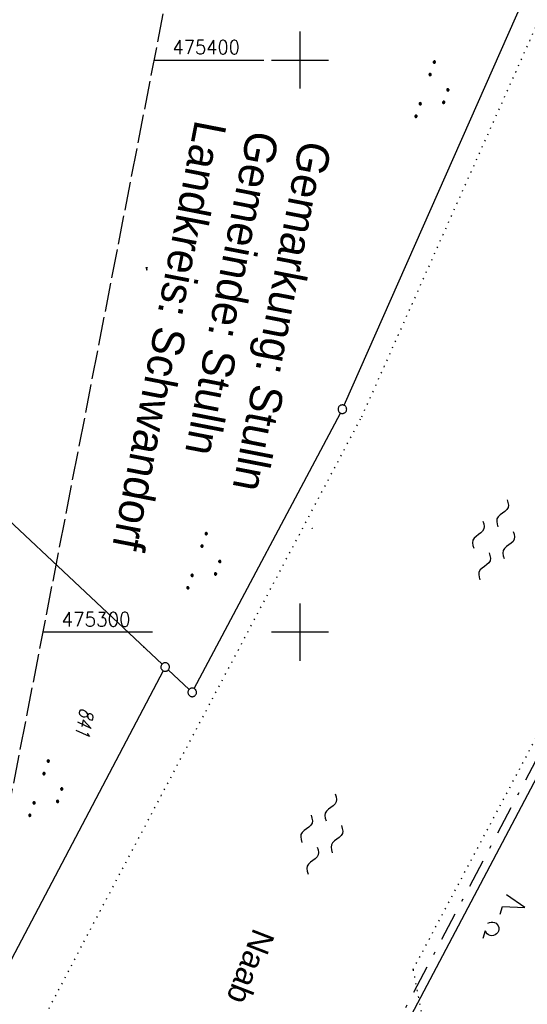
# Model space of a CAD drawing. Extents: x 510526 to 513920, y 467229 to 478797.
# Tile 318 of 467: x 511951 to 512040, y 475235 to 475407. Entities that reach past the tile are written whole.
import ezdxf

# ---------------------------------------------------------------- set-up
doc = ezdxf.new("R2010")
doc.units = 0
doc.header["$LTSCALE"] = 10
doc.header["$MEASUREMENT"] = 0
for name, pattern in [('LT00', [0]), ('LT08', [0.42, 0.2, -0.1, 0.02, -0.1]), ('LT14', [0.6, 0.5, -0.1]), ('PUNKTX2_STR', [0.6, 0.1, -0.5])]:
    doc.linetypes.add(name, pattern=pattern)
doc.layers.get('0').update_dxf_attribs({"linetype": 'LT00'})
for name, color, linetype in [('--WASSER_GRENZE', 180, 'PUNKTX2_STR'), ('--WASSER_NUTZUNG', 180, 'Continuous'), ('DFK_FLUR_NR', 250, 'LT00'), ('DFK_GZPKT', 250, 'LT00'), ('DFK_KATASTER', 250, 'LT00'), ('DFK_NUTZUNG', 250, 'LT00'), ('DFK_TOPO-SYM', 252, 'LT00'), ('GEMEINDEGRENZE', 3, 'LT08'), ('GEWÄSSERNAME', 255, 'Continuous'), ('GRENZNAME', 250, 'Continuous'), ('V90_RASTER', 250, 'LT00')]:
    doc.layers.add(name, color=color, linetype=linetype)
doc.layers.add('-BLATT_90-RAND', color=7, linetype='LT14', plot=False)
doc.styles.add('Beschrift', font='ARIAL.TTF')
doc.styles.get("Standard").update_dxf_attribs({"font": 'romans.shx'})
doc.styles.add('UNIR-H', font='unir_h.shx', dxfattribs={"width": 0.8})

# ---------------------------------------------------------------- blocks, each defined once
blk = doc.blocks.new('SYMB7309')
at = {"color": 0, "linetype": 'ByBlock'}
for p, q in [((1.558, 3.279999), (-1.558, 3.28)), ((0, 0.5002), (0, 3.28))]:
    blk.add_line(p, q, dxfattribs=at)
for points in [[(-0.984, 3.526), (-1.558, 3.28), (-0.984, 3.034)], [(-0.031408, 0.499213), (-0.093728, 0.49134), (-0.15457, 0.475719), (-0.212975, 0.452595), (-0.268021, 0.422333), (-0.31884, 0.385411), (-0.36463, 0.342411), (-0.40467, 0.29401), (-0.438329, 0.240973), (-0.465074, 0.184136), (-0.484486, 0.124395), (-0.496256, 0.062692), (-0.5002, 0)], [(-0.5002, 0), (-0.496256, -0.062692), (-0.484486, -0.124395), (-0.465074, -0.184136), (-0.438329, -0.240973), (-0.404671, -0.29401), (-0.36463, -0.342411), (-0.31884, -0.385411), (-0.268021, -0.422333), (-0.212975, -0.452595), (-0.15457, -0.475719), (-0.093728, -0.49134), (-0.031408, -0.499213), (0.031408, -0.499213), (0.093728, -0.49134), (0.15457, -0.475719), (0.212975, -0.452595), (0.268021, -0.422333), (0.31884, -0.385411), (0.36463, -0.342411), (0.404671, -0.29401), (0.438329, -0.240973), (0.465075, -0.184136), (0.484486, -0.124395), (0.496256, -0.062692), (0.500201, 0)], [(0.5002, 0), (0.496256, 0.062692), (0.484485, 0.124395), (0.465074, 0.184136), (0.438329, 0.240973), (0.40467, 0.29401), (0.36463, 0.34241), (0.31884, 0.385411), (0.268021, 0.422333), (0.212975, 0.452595), (0.15457, 0.475719), (0.093728, 0.49134), (0.031408, 0.499213), (-0.031408, 0.499213)], [(0.984, 3.526), (1.558, 3.279999), (0.984, 3.034)]]:
    blk.add_lwpolyline(points, dxfattribs=at)
blk = doc.blocks.new('SYMB7301')
at = {"color": 0, "linetype": 'ByBlock'}
for p, q in [((-0.128693, 0), (0, 0.128693)), ((0, -0.128693), (-0.128693, 0)), ((0, 0.128693), (0.128693, 0)), ((0.128693, 0), (0, -0.128693)), ((0.000059, -0.009738), (0.000059, 0.009897)), ((-0.00901, -0.004339), (-0.002225, -0.009749))]:
    blk.add_line(p, q, dxfattribs=at)
for points in [[(-0.002225, 0.009749), (-0.00901, 0.004339), (-0.00901, -0.004339)], [(0.01, 0), (0.006235, 0.007818), (-0.002225, 0.009749)], [(-0.002225, -0.009749), (0.006235, -0.007818), (0.01, 0)]]:
    blk.add_lwpolyline(points, dxfattribs=at)
blk = doc.blocks.new('SYMB7010')
at = {"color": 0, "linetype": 'ByBlock'}
for points in [[(-0.031408, 0.499213), (-0.093728, 0.49134), (-0.15457, 0.475719), (-0.212975, 0.452595), (-0.268021, 0.422333), (-0.31884, 0.385411), (-0.36463, 0.342411), (-0.40467, 0.29401), (-0.438329, 0.240973), (-0.465074, 0.184136), (-0.484486, 0.124395), (-0.496256, 0.062692), (-0.5002, 0)], [(-0.5002, 0), (-0.496256, -0.062692), (-0.484486, -0.124395), (-0.465075, -0.184136), (-0.438329, -0.240973), (-0.404671, -0.29401), (-0.36463, -0.342411), (-0.31884, -0.385411), (-0.268021, -0.422333), (-0.212975, -0.452595), (-0.154571, -0.475719), (-0.093728, -0.49134), (-0.031408, -0.499213), (0.031408, -0.499213)], [(0.5002, 0), (0.496256, 0.062692), (0.484485, 0.124395), (0.465074, 0.184136), (0.438329, 0.240973), (0.40467, 0.29401), (0.36463, 0.342411), (0.31884, 0.385411), (0.268021, 0.422333), (0.212975, 0.452595), (0.15457, 0.475719), (0.093728, 0.49134), (0.031408, 0.499213), (-0.031408, 0.499213)], [(0.031408, -0.499213), (0.093728, -0.491341), (0.15457, -0.475719), (0.212975, -0.452595), (0.268021, -0.422333), (0.31884, -0.385411), (0.36463, -0.342411), (0.404671, -0.294011), (0.438329, -0.240974), (0.465075, -0.184136), (0.484486, -0.124395), (0.496256, -0.062692), (0.500201, 0)]]:
    blk.add_lwpolyline(points, dxfattribs=at)
blk = doc.blocks.new('SYMB7250')
at = {"color": 0, "linetype": 'ByBlock'}
for points in [[(-0.25, 0.28), (-0.208333, 0.308889), (-0.166667, 0.331111), (-0.125, 0.34), (-0.083333, 0.331111), (-0.041667, 0.308889), (0, 0.28)], [(0, 0.28), (0.041667, 0.251111), (0.083333, 0.228889), (0.125, 0.22), (0.166667, 0.228889), (0.208333, 0.251111), (0.25, 0.28)], [(-0.74, 0), (-0.698333, 0.028889), (-0.656667, 0.051111), (-0.615, 0.06), (-0.573333, 0.051111), (-0.531667, 0.028889), (-0.49, 0)], [(-0.49, 0), (-0.448333, -0.028889), (-0.406667, -0.051111), (-0.365, -0.06), (-0.323333, -0.051111), (-0.281667, -0.028889), (-0.24, 0)], [(0.24, 0), (0.281667, 0.028889), (0.323333, 0.051111), (0.365, 0.06), (0.406667, 0.051111), (0.448333, 0.028889), (0.49, 0)], [(0.49, 0), (0.531667, -0.028889), (0.573333, -0.051111), (0.615, -0.06), (0.656667, -0.051111), (0.698333, -0.028889), (0.74, 0)], [(-0.25, -0.28), (-0.208333, -0.251111), (-0.166667, -0.228889), (-0.125, -0.22), (-0.083333, -0.228889), (-0.041667, -0.251111), (0, -0.28)], [(0, -0.28), (0.041667, -0.308889), (0.083333, -0.331111), (0.125, -0.34), (0.166667, -0.331111), (0.208333, -0.308889), (0.25, -0.28)]]:
    blk.add_lwpolyline(points, dxfattribs=at)
blk = doc.blocks.new('SYMB7111')
at = {"color": 0, "linetype": 'ByBlock'}
for p, q in [((-0.13, 0.202919), (-0.13, 0.177081)), ((-0.125, 0.172895), (-0.125, 0.207105)), ((-0.12, 0.209164), (-0.12, 0.170836)), ((-0.115, 0.170204), (-0.115, 0.209796)), ((-0.11, 0.209164), (-0.11, 0.170836)), ((-0.105, 0.172895), (-0.105, 0.207105)), ((-0.1, 0.202919), (-0.1, 0.177081)), ((-0.095, 0.189874), (-0.095, 0.190146)), ((0.1, 0.202919), (0.1, 0.177081)), ((0.105, 0.172895), (0.105, 0.207105)), ((0.11, 0.209164), (0.11, 0.170836)), ((0.115, 0.170204), (0.115, 0.209796)), ((0.12, 0.209164), (0.12, 0.170836)), ((0.125, 0.172895), (0.125, 0.207105)), ((0.13, 0.202919), (0.13, 0.177081)), ((0.135, 0.189874), (0.135, 0.190146)), ((-0.505, -0.170836), (-0.505, -0.209164)), ((-0.5, -0.209796), (-0.5, -0.170204)), ((-0.495, -0.170836), (-0.495, -0.209164)), ((-0.275, -0.170836), (-0.275, -0.209164)), ((-0.27, -0.209796), (-0.27, -0.170204)), ((-0.265, -0.170836), (-0.265, -0.209164)), ((0.265, -0.170836), (0.265, -0.209164)), ((0.27, -0.209796), (0.27, -0.170204)), ((0.275, -0.170836), (0.275, -0.209164)), ((0.495, -0.170836), (0.495, -0.209164)), ((0.5, -0.209796), (0.5, -0.170204)), ((0.505, -0.170836), (0.505, -0.209164)), ((-0.515, -0.177081), (-0.515, -0.202919)), ((-0.51, -0.207105), (-0.51, -0.172895)), ((-0.49, -0.207105), (-0.49, -0.172895)), ((-0.485, -0.177081), (-0.485, -0.202919)), ((-0.48, -0.190126), (-0.48, -0.189854)), ((-0.285, -0.177081), (-0.285, -0.202919)), ((-0.28, -0.207105), (-0.28, -0.172895)), ((-0.26, -0.207105), (-0.26, -0.172895)), ((-0.255, -0.177081), (-0.255, -0.202919)), ((-0.25, -0.190126), (-0.25, -0.189854)), ((0.255, -0.177081), (0.255, -0.202919)), ((0.26, -0.207105), (0.26, -0.172895)), ((0.28, -0.207105), (0.28, -0.172895)), ((0.285, -0.177081), (0.285, -0.202919)), ((0.29, -0.190126), (0.29, -0.189854)), ((0.485, -0.177081), (0.485, -0.202919)), ((0.49, -0.207105), (0.49, -0.172895)), ((0.51, -0.207105), (0.51, -0.172895)), ((0.515, -0.177081), (0.515, -0.202919)), ((0.52, -0.190126), (0.52, -0.189854))]:
    blk.add_line(p, q, dxfattribs=at)
for points in [[(-0.095, 0.19), (-0.096981, 0.198678), (-0.10253, 0.205637), (-0.11055, 0.209499), (-0.11945, 0.209499), (-0.12747, 0.205637), (-0.133019, 0.198678), (-0.135, 0.19), (-0.133019, 0.181322), (-0.12747, 0.174363), (-0.11945, 0.170501), (-0.11055, 0.170501), (-0.10253, 0.174363), (-0.096981, 0.181322), (-0.095, 0.19)], [(0.135, 0.19), (0.133019, 0.198678), (0.12747, 0.205637), (0.11945, 0.209499), (0.11055, 0.209499), (0.10253, 0.205637), (0.096981, 0.198678), (0.095, 0.19), (0.096981, 0.181322), (0.10253, 0.174363), (0.11055, 0.170501), (0.11945, 0.170501), (0.12747, 0.174363), (0.133019, 0.181322), (0.135, 0.19)], [(-0.48, -0.19), (-0.481981, -0.181322), (-0.48753, -0.174363), (-0.49555, -0.170501), (-0.50445, -0.170501), (-0.51247, -0.174363), (-0.518019, -0.181322), (-0.52, -0.19), (-0.518019, -0.198678), (-0.51247, -0.205637), (-0.50445, -0.209499), (-0.49555, -0.209499), (-0.48753, -0.205637), (-0.481981, -0.198678), (-0.48, -0.19)], [(-0.25, -0.19), (-0.251981, -0.181322), (-0.25753, -0.174363), (-0.26555, -0.170501), (-0.27445, -0.170501), (-0.28247, -0.174363), (-0.288019, -0.181322), (-0.29, -0.19), (-0.288019, -0.198678), (-0.28247, -0.205637), (-0.27445, -0.209499), (-0.26555, -0.209499), (-0.25753, -0.205637), (-0.251981, -0.198678), (-0.25, -0.19)], [(0.29, -0.19), (0.288019, -0.181322), (0.28247, -0.174363), (0.27445, -0.170501), (0.26555, -0.170501), (0.25753, -0.174363), (0.251981, -0.181322), (0.25, -0.19), (0.251981, -0.198678), (0.25753, -0.205637), (0.26555, -0.209499), (0.27445, -0.209499), (0.28247, -0.205637), (0.288019, -0.198678), (0.29, -0.19)], [(0.52, -0.19), (0.518019, -0.181322), (0.51247, -0.174363), (0.50445, -0.170501), (0.49555, -0.170501), (0.48753, -0.174363), (0.481981, -0.181322), (0.48, -0.19), (0.481981, -0.198678), (0.48753, -0.205637), (0.49555, -0.209499), (0.50445, -0.209499), (0.51247, -0.205637), (0.518019, -0.198678), (0.52, -0.19)]]:
    blk.add_lwpolyline(points, dxfattribs=at)
blk = doc.blocks.new('SYMB7222')
at = {"color": 0, "linetype": 'ByBlock'}
blk.add_line((0, 0.185), (-0.11, -0.185), dxfattribs=at)
blk.add_lwpolyline([(0.25, -0.185), (0.11, -0.185), (0, 0.185)], dxfattribs=at)
blk = doc.blocks.new('SYMB7212')
at = {"color": 0, "linetype": 'ByBlock'}
blk.add_line((0.07, -0.1), (0.21, -0.1), dxfattribs=at)
for points in [[(-0.119836, 0.00627), (-0.114449, 0.036077), (-0.101769, 0.063585), (-0.082606, 0.087042), (-0.05818, 0.104953), (-0.030047, 0.116177), (0, 0.12)], [(-0.068816, -0.098308), (-0.091239, -0.077945), (-0.107849, -0.052617), (-0.117589, -0.023936), (-0.119836, 0.00627)], [(0, 0.12), (0.030047, 0.116177), (0.05818, 0.104953), (0.082606, 0.087041), (0.101769, 0.063585), (0.114449, 0.036077), (0.119836, 0.00627)], [(0.119836, 0.00627), (0.117589, -0.023936), (0.107849, -0.052617), (0.091239, -0.077945), (0.068816, -0.098308)]]:
    blk.add_lwpolyline(points, dxfattribs=at)

msp = doc.modelspace()

# ---------------------------------------------------------------- linework, layer by layer
at = {"layer": '--WASSER_GRENZE', "ltscale": 0.2}
for p, q in [((512054.82, 475436.38), (512010.58, 475337.28)), ((511962.27, 475245.91), (512010.58, 475337.28)), ((512019.75, 475241.02), (512043.6, 475285.96)), ((511917.86, 475160.85), (511962.27, 475245.91)), ((512019.75, 475241.02), (512028.16, 475196.77))]:
    msp.add_line(p, q, dxfattribs=at)
at = {"layer": '-BLATT_90-RAND'}
msp.add_lwpolyline([(512002.38, 475543.56), (511825.98, 474635.53), (512107.72, 474580.8), (512284.11, 475488.83), (512002.38, 475543.56)], dxfattribs=at)
at = {"layer": 'DFK_KATASTER'}
for p, q in [((512007.7, 475339.66), (512050.54, 475436.66)), ((511879.35, 475385.1), (511975.9, 475294.42)), ((511981.52, 475290.14), (512007.05, 475338.31)), ((511976.1, 475293.25), (511883.12, 475116.9)), ((511977, 475293.4), (511980.62, 475289.99)), ((511998.53, 475193.47), (512046.17, 475283.76))]:
    msp.add_line(p, q, dxfattribs=at)
at = {"layer": 'GEMEINDEGRENZE', "ltscale": 2.5, "flags": 128}
msp.add_lwpolyline([(512449.04, 475402.04), (512420.18, 475407.56), (512394.81, 475414.05), (512349.27, 475430.89), (512332.55, 475438.84), (512267.81, 475490.73), (512251.31, 475522.19), (512242.37, 475555.3), (512229.97, 475584.98), (512227.01, 475610.4), (512238.86, 475661.14), (512275.55, 475791.69), (512297.96, 475860.4), (512299.32, 475864.34), (512322.1, 475898.59), (512340.39, 475931.96), (512366.59, 476019.31), (512318.09, 476028.59), (512312.28, 476031.12), (512305.69, 476033.81), (512287.82, 475996.96), (512243.16, 475928.69), (512232.75, 475919.29), (512200.58, 475820.9), (512193.73, 475799.02), (512174.8, 475704.06), (512153.08, 475591.51), (512137.53, 475520.72), (512131.52, 475505.41), (512079.51, 475365.74), (512045.16, 475285.06), (511996.85, 475193.51), (511968.58, 475139.95), (511923.93, 475031.14), (511909.15, 474966.23), (511901.23, 474898.74), (511940.21, 474729.59), (511948.11, 474671.17), (511959.93, 474649.28), (511949.37, 474579.35), (511923.59, 474424.01), (511922.29, 474397.28), (511902.07, 474265.53), (511883.42, 474171.19), (511840.83, 474046.67), (511811.06, 474002.19), (511789.86, 473974.02), (511738.64, 473910.57), (511734.93, 473905.97), (511711.9, 473880.46), (511676.78, 473841.54), (511661.06, 473825.37), (511656.15, 473820.18), (511647.79, 473811.31), (511604.86, 473771.83), (511589.09, 473758.2), (511554.15, 473690.45), (511530.62, 473670.04), (511510.61, 473640.16), (511417.15, 473647.45), (511399.93, 473617.63), (511399.3, 473598.99), (511391.57, 473572.16), (511385.53, 473532.59), (511382.42, 473506.57), (511379.56, 473490.69), (511376.76, 473467.53), (511377.2, 473446.76), (511375.16, 473429.8), (511374.8, 473404.87), (511375.41, 473387.27), (511377.46, 473378.27), (511379.75, 473364.15), (511381.83, 473342.87), (511384.51, 473307.86), (511383.01, 473292.21), (511378.94, 473272.5), (511363.92, 473241.63), (511343.54, 473221.82), (511333.86, 473218.85), (511320.58, 473208.55), (511312.84, 473198.8), (511304.61, 473186.13), (511295.34, 473174.25), (511276.67, 473143.26), (511247.06, 473107.83), (511220.15, 473075.52), (511209.96, 473060.18), (511192.69, 473040.29), (511159.71, 473009.47), (511137.79, 472985.62), (511138.23, 472997.66), (511133.95, 473001.3), (511127.75, 472996.4), (511117.54, 472978.81), (511095.45, 472960.68), (511068.72, 472945.37), (511062.62, 472935.67), (511054.27, 472932.27), (511004.99, 472918.68), (510993.39, 472905.55), (510985.6, 472889.86), (510969.16, 472866.89), (510956.82, 472847.22), (510952.63, 472840.3), (510942.14, 472834.76), (510925.19, 472825.03), (510922.97, 472827.25), (510875.46, 472874.79), (510825.13, 472925.2), (510821.3, 472929.06), (510869.78, 472985.54), (510927.92, 473053.12), (510935.97, 473062.47), (510982.9, 473117.01), (510983.35, 473117.61), (510990.27, 473126.7), (510995.26, 473137.2), (510997.98, 473148.98), (510999.63, 473159.45), (511014.29, 473252.43)], dxfattribs=at)
at = {"layer": 'V90_RASTER'}
for p, q in [((512000, 475395), (512000, 475405)), ((511974.49, 475400), (511993.67, 475400)), ((511995, 475400), (512005, 475400)), ((512000, 475295), (512000, 475305)), ((511974.24, 475300), (511955.06, 475300)), ((512005, 475300), (511995, 475300))]:
    msp.add_line(p, q, dxfattribs=at)

# ---------------------------------------------------------------- block references
at = {"layer": '--WASSER_NUTZUNG', "xscale": 9.999999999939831, "yscale": 10.00000000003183, "zscale": 10, "rotation": 251.2882999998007}
for p in [(512033.8, 475316.15), (512003.79, 475264.73)]:
    msp.add_blockref('SYMB7250', p, dxfattribs=at)
at = {"layer": 'DFK_GZPKT', "xscale": 1.499999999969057, "yscale": 1.5, "zscale": 1.5, "rotation": 251.2881100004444}
for p in [(512007.4, 475338.97), (511976.45, 475293.91), (511981.17, 475289.48)]:
    msp.add_blockref('SYMB7010', p, dxfattribs=at)
at = {"layer": 'DFK_NUTZUNG', "yscale": 10, "zscale": 10, "rotation": 251.28826}
for name, p, xscale in [('SYMB7111', (512023.66, 475394.3), 10), ('SYMB7111', (511983.82, 475311.88), 10), ('SYMB7111', (511956.22, 475272.12), 10), ('SYMB7222', (512037.49, 475252.49), 9.999999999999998), ('SYMB7212', (512033.53, 475248.15), 10)]:
    msp.add_blockref(name, p, dxfattribs=dict(at, xscale=xscale))
at = {"layer": 'DFK_TOPO-SYM', "xscale": 0.1, "yscale": 0.1, "zscale": 0.1, "rotation": 359.99968}
for name, p in [('SYMB7309', (511973.23, 475363.36)), ('SYMB7301', (512002.14, 475318.16)), ('SYMB7301', (511972.75, 475297.35))]:
    msp.add_blockref(name, p, dxfattribs=at)

# ---------------------------------------------------------------- texts
at = {"layer": 'DFK_FLUR_NR', "oblique": 13.754, "width": 0.75}
msp.add_text('841', height=2.5, rotation=259.0065, dxfattribs=at).set_placement((511961.68, 475286.85))
at = {"layer": 'GEWÄSSERNAME', "style": 'Beschrift'}
msp.add_text('Naab', height=4, rotation=248.7828, dxfattribs=at).set_placement((511991.93, 475248.47))
at = {"layer": 'GRENZNAME', "insert": (512005.53, 475385.08), "char_height": 5.6, "width": 89.3696, "attachment_point": 1, "rotation": 259.0065, "style": 'UNIR-H'}
msp.add_mtext('{\\W1;Gemarkung: Stulln\\PGemeinde: Stulln\\PLandkreis: Schwandorf}', dxfattribs=at)
at = {"layer": 'V90_RASTER'}
for s, width, p in [(' 475400', 0.915, (511976.17, 475401)), (' 475300', 0.938, (511956.74, 475301))]:
    msp.add_text(s, height=2.5, rotation=359.9989, dxfattribs=dict(at, width=width)).set_placement(p)

doc.saveas('drawing.dxf')
